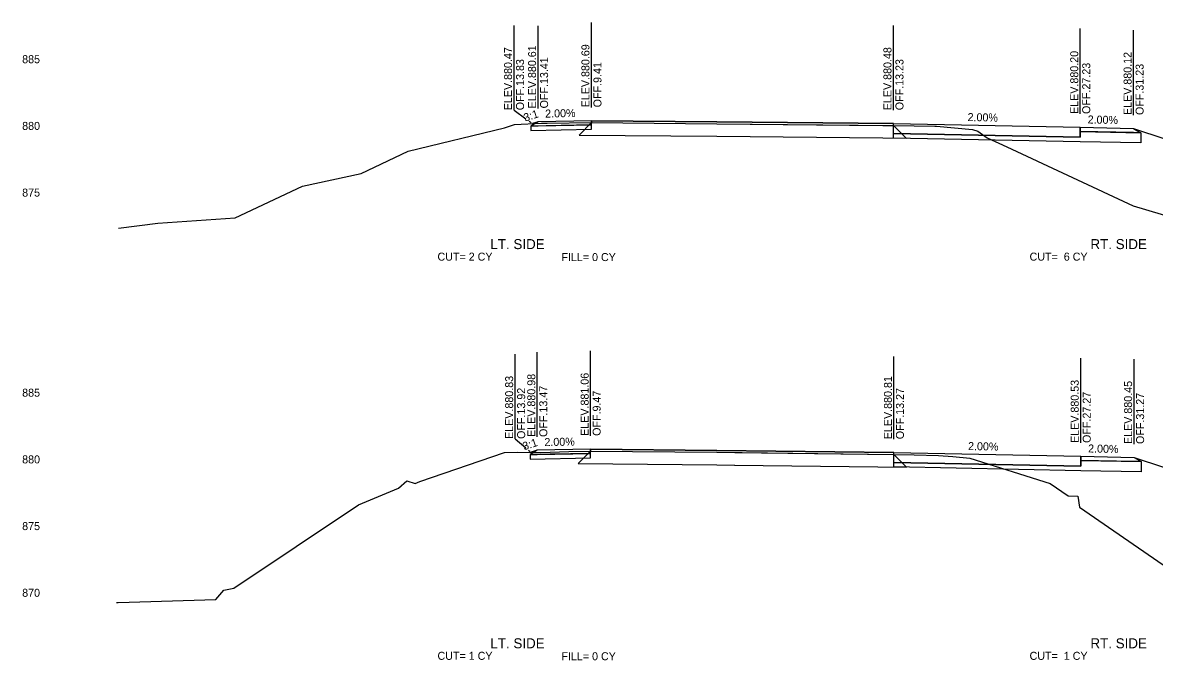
# Model space of a CAD drawing. Extents: x -4 to 359, y 0 to 1436.
# Drawn here: x -3.9 to 80.9, y 935.2 to 983 of the extents above; entities that cross this region are included whole.
import ezdxf

# ---------------------------------------------------------------- set-up
doc = ezdxf.new("R2010")
doc.units = 0
for name, color, linetype in [('XS-Existing subsurface-pavement', 7, 'Continuous'), ('XS-Existing surface-ground', 7, 'Continuous'), ('XS-Proposed Finish Grade', 7, 'Continuous'), ('XS-Proposed subsurface-aggregate layer 1', 7, 'Continuous'), ('XS-Proposed surface-ground', 7, 'Continuous'), ('XS-Proposed surface-pavement', 7, 'Continuous'), ('XS-Proposed surface-shoulder', 7, 'Continuous'), ('XS-Text-ditch slope', 7, 'Continuous'), ('XS-Text-earthwork labels', 7, 'Continuous'), ('XS-Text-elevation', 7, 'Continuous'), ('XS-Text-pavement elevation', 7, 'Continuous'), ('XS-Text-pavement slope', 7, 'Continuous'), ('XS-Text-profile report', 7, 'Continuous'), ('XS-Text-shoulder elevation', 7, 'Continuous'), ('XS-Text-shoulder slope', 7, 'Continuous'), ('XS-Text-tie elevation', 7, 'Continuous'), ('XS-Text-tie offset', 7, 'Continuous')]:
    doc.layers.add(name, color=color, linetype=linetype)

msp = doc.modelspace()

# ---------------------------------------------------------------- linework, layer by layer
at = {"layer": 'XS-Existing subsurface-pavement'}
for p, q in [((38.722, 975.519), (37.793, 974.59)), ((61.362, 975.304), (62.311, 974.354)), ((37.793, 974.59), (48.121, 974.493)), ((48.121, 974.493), (60.567, 974.376)), ((60.565, 974.376), (62.311, 974.354)), ((38.664, 950.892), (37.735, 949.963)), ((61.398, 950.641), (62.348, 949.692)), ((37.735, 949.963), (48.121, 949.865)), ((48.121, 949.865), (49.461, 949.853)), ((49.458, 949.853), (62.348, 949.692))]:
    msp.add_line(p, q, dxfattribs=at)
at = {"layer": 'XS-Existing surface-ground'}
for p, q in [((24.982, 973.386), (32.199, 975.125)), ((32.199, 975.125), (32.954, 975.383)), ((32.954, 975.383), (34.989, 975.478)), ((34.989, 975.478), (35.178, 975.475)), ((35.178, 975.475), (35.4, 975.483)), ((35.4, 975.483), (38.722, 975.519)), ((38.722, 975.519), (48.13, 975.43)), ((48.13, 975.43), (60.576, 975.313)), ((60.576, 975.313), (61.362, 975.304)), ((61.362, 975.304), (64.463, 975.252)), ((64.463, 975.252), (64.578, 975.249)), ((64.578, 975.249), (67.297, 975.001)), ((67.297, 975.001), (67.692, 974.877)), ((67.692, 974.877), (68.396, 974.388)), ((68.396, 974.388), (69.87, 973.705)), ((21.455, 971.7), (24.982, 973.386)), ((69.87, 973.705), (79.323, 969.283)), ((17.057, 970.752), (21.455, 971.7)), ((12.008, 968.379), (17.057, 970.752)), ((79.323, 969.283), (82.59, 968.317)), ((3.274, 967.611), (6.213, 967.985)), ((6.213, 967.985), (12.008, 968.379)), ((25.857, 948.606), (32.21, 950.778)), ((32.21, 950.778), (33.167, 950.823)), ((33.167, 950.823), (34.937, 950.797)), ((34.937, 950.797), (37.022, 950.874)), ((37.022, 950.874), (38.664, 950.892)), ((38.664, 950.892), (48.13, 950.803)), ((48.13, 950.803), (49.469, 950.79)), ((49.469, 950.79), (61.398, 950.641)), ((61.398, 950.641), (62.915, 950.616)), ((62.915, 950.616), (64.731, 950.575)), ((64.731, 950.575), (65.802, 950.479)), ((65.802, 950.479), (67.098, 950.361)), ((67.098, 950.361), (73.099, 948.474)), ((24.256, 948.114), (24.885, 948.678)), ((24.885, 948.678), (25.509, 948.468)), ((25.509, 948.468), (25.857, 948.606)), ((73.099, 948.474), (74.448, 947.537)), ((21.273, 946.872), (24.256, 948.114)), ((11.922, 940.632), (21.273, 946.872)), ((74.448, 947.537), (75.181, 947.517)), ((75.181, 947.517), (75.298, 946.69)), ((75.298, 946.69), (82.305, 941.865)), ((10.561, 939.77), (11.175, 940.478)), ((11.175, 940.478), (11.922, 940.632)), ((3.13, 939.534), (3.236, 939.547)), ((3.236, 939.547), (10.561, 939.77))]:
    msp.add_line(p, q, dxfattribs=at)
at = {"layer": 'XS-Proposed Finish Grade'}
for points in [[(38.722, 975.665), (34.722, 975.585)], [(38.722, 975.665), (48.13, 975.576), (61.362, 975.449)], [(61.362, 975.449), (75.362, 975.169)], [(75.362, 975.169), (79.362, 975.089)], [(38.664, 951.037), (34.664, 950.957)], [(38.664, 951.037), (48.13, 950.948), (61.398, 950.787)], [(61.398, 950.787), (75.398, 950.507)], [(75.398, 950.507), (79.398, 950.427)]]:
    msp.add_lwpolyline(points, dxfattribs=at)
at = {"layer": 'XS-Proposed subsurface-aggregate layer 1'}
for points in [[(38.722, 975.352), (34.183, 975.262)], [(34.183, 975.262), (34.183, 974.928)], [(34.183, 974.928), (38.722, 975.019)], [(38.722, 975.019), (38.722, 975.352)], [(75.362, 974.419), (75.362, 974.857)], [(75.362, 974.857), (79.901, 974.766)], [(79.901, 974.766), (79.901, 973.995)], [(61.362, 974.699), (75.362, 974.419)], [(61.362, 974.366), (61.362, 974.699)], [(79.901, 973.995), (75.362, 974.086), (61.362, 974.366)], [(38.664, 950.725), (34.125, 950.634)], [(34.125, 950.634), (34.125, 950.301)], [(34.125, 950.301), (38.664, 950.392)], [(38.664, 950.392), (38.664, 950.725)], [(75.398, 949.757), (75.398, 950.194)], [(75.398, 950.194), (79.937, 950.104)], [(61.398, 950.037), (75.398, 949.757)], [(61.398, 949.704), (61.398, 950.037)], [(79.937, 949.333), (75.398, 949.424), (61.398, 949.704)], [(79.937, 950.104), (79.937, 949.333)]]:
    msp.add_lwpolyline(points, dxfattribs=at)
at = {"layer": 'XS-Proposed surface-ground'}
for points in [[(34.722, 975.585), (34.3, 975.446)], [(79.362, 975.089), (105.633, 966.42)], [(34.664, 950.957), (34.21, 950.808)], [(79.398, 950.427), (122.462, 936.216)]]:
    msp.add_lwpolyline(points, dxfattribs=at)
at = {"layer": 'XS-Proposed surface-pavement'}
for points in [[(38.722, 975.665), (38.722, 975.519)], [(61.362, 975.449), (48.13, 975.576), (38.722, 975.665)], [(38.722, 975.519), (48.13, 975.431), (61.362, 975.304)], [(61.362, 975.449), (75.362, 975.169)], [(61.362, 974.699), (61.362, 975.449)], [(61.362, 975.304), (61.362, 975.449)], [(75.362, 975.169), (75.362, 974.419)], [(75.362, 974.419), (61.362, 974.699)], [(38.664, 951.037), (38.664, 950.892)], [(61.398, 950.787), (48.13, 950.948), (38.664, 951.037)], [(38.664, 950.892), (48.13, 950.803), (61.398, 950.641)], [(61.398, 950.787), (75.398, 950.507)], [(61.398, 950.037), (61.398, 950.787)], [(61.398, 950.641), (61.398, 950.787)], [(75.398, 950.507), (75.398, 949.757)], [(75.398, 949.757), (61.398, 950.037)]]:
    msp.add_lwpolyline(points, dxfattribs=at)
at = {"layer": 'XS-Proposed surface-shoulder'}
for points in [[(38.722, 975.665), (34.722, 975.585), (34.183, 975.262)], [(38.722, 975.352), (38.722, 975.665)], [(34.183, 975.262), (34.722, 975.272), (38.722, 975.352)], [(75.362, 975.169), (79.362, 975.089), (79.901, 974.766)], [(75.362, 974.857), (75.362, 975.169)], [(79.901, 974.766), (79.362, 974.777), (75.362, 974.857)], [(38.664, 951.037), (34.664, 950.957), (34.125, 950.634)], [(38.664, 950.725), (38.664, 951.037)], [(34.125, 950.634), (34.664, 950.645), (38.664, 950.725)], [(75.398, 950.507), (79.398, 950.427), (79.937, 950.104)], [(75.398, 950.194), (75.398, 950.507)], [(79.937, 950.104), (79.398, 950.114), (75.398, 950.194)]]:
    msp.add_lwpolyline(points, dxfattribs=at)
at = {"layer": 'XS-Text-tie offset'}
for p, q in [((32.921, 976.446), (32.921, 982.796)), ((34.722, 976.585), (34.722, 982.785)), ((38.722, 976.665), (38.722, 983.015)), ((61.362, 976.449), (61.362, 982.799)), ((75.362, 976.169), (75.362, 982.567)), ((79.362, 976.089), (79.362, 982.439)), ((32.921, 976.446), (33.807, 975.803)), ((34.053, 975.625), (34.2, 975.519)), ((33.004, 951.808), (33.004, 958.157)), ((34.664, 951.957), (34.664, 958.307)), ((38.664, 952.037), (38.664, 958.416)), ((61.398, 951.787), (61.398, 957.987)), ((75.398, 951.507), (75.398, 957.857)), ((79.398, 951.427), (79.398, 957.779)), ((33.004, 951.808), (33.796, 951.151)), ((34.008, 950.975), (34.141, 950.864))]:
    msp.add_line(p, q, dxfattribs=at)

# ---------------------------------------------------------------- texts
at = {"layer": 'XS-Text-ditch slope'}
for p in [(33.752, 975.581), (33.678, 950.948)]:
    msp.add_text('3:1', height=0.6, rotation=18.26289, dxfattribs=at).set_placement(p)
at = {"layer": 'XS-Text-earthwork labels'}
for s, height, p in [('LT. SIDE', 0.75, (31.148, 966.037)), ('RT. SIDE', 0.75, (76.127, 966.037)), (' CUT= 2 CY           ', 0.6, (26.96, 965.172)), ('FILL= 0 CY           ', 0.6, (36.472, 965.14)), (' CUT=  6 CY           ', 0.6, (71.341, 965.172)), ('LT. SIDE', 0.75, (31.148, 936.113)), ('RT. SIDE', 0.75, (76.127, 936.113)), (' CUT= 1 CY           ', 0.6, (26.96, 935.248)), ('FILL= 0 CY           ', 0.6, (36.472, 935.216)), (' CUT=  1 CY           ', 0.6, (71.341, 935.248))]:
    msp.add_text(s, height=height, dxfattribs=at).set_placement(p)
at = {"layer": 'XS-Text-elevation'}
for s, p in [('           885           ', (-6.4, 979.973)), ('           880           ', (-6.4, 974.973)), ('           875           ', (-6.4, 969.973)), ('           885           ', (-6.4, 954.973)), ('           880           ', (-6.4, 949.973)), ('           875           ', (-6.4, 944.973)), ('           870           ', (-6.4, 939.973))]:
    msp.add_text(s, height=0.6, dxfattribs=at).set_placement(p)
at = {"layer": 'XS-Text-pavement elevation'}
for s, p in [('ELEV.880.61', (34.572, 976.585)), ('ELEV.880.69', (38.572, 976.665)), ('ELEV.880.48', (61.212, 976.449)), ('ELEV.880.20', (75.212, 976.169)), ('OFF.13.41', (35.472, 976.585)), ('OFF.9.41', (39.472, 976.665)), ('OFF.13.23', (62.112, 976.449)), ('OFF.27.23', (76.112, 976.169)), ('ELEV.880.98', (34.514, 951.957)), ('ELEV.881.06', (38.514, 952.037)), ('ELEV.880.81', (61.248, 951.787)), ('ELEV.880.53', (75.248, 951.507)), ('OFF.13.47', (35.414, 951.957)), ('OFF.9.47', (39.414, 952.037)), ('OFF.13.27', (62.148, 951.787)), ('OFF.27.27', (76.148, 951.507))]:
    msp.add_text(s, height=0.6, rotation=90, dxfattribs=at).set_placement(p)
at = {"layer": 'XS-Text-pavement slope'}
for p in [(66.912, 975.638), (66.948, 950.976)]:
    msp.add_text('2.00%', height=0.6, rotation=358.85424, dxfattribs=at).set_placement(p)
at = {"layer": 'XS-Text-profile report'}
for s, p in [('Shldr_Surf_Asph_T1', (34.708, 975.584)), ('Pvmt_Surf_Asph_T2_L', (38.707, 975.664)), ('Pvmt_Surf_Asph_T1', (48.116, 975.576)), ('Shldr_Surf_Asph_B2', (34.169, 975.261)), ('Agg_Layer_1_B1', (34.172, 974.927)), ('Fill_Slope_2_B', (34.289, 975.445)), ('Shldr_Surf_Asph_B1', (34.708, 975.271)), ('Shldr_Surf_Asph_B12', (38.707, 975.351)), ('Pvmt_Surf_Asph_T_L', (38.707, 975.518)), ('Agg_Layer_1_B', (38.711, 975.018)), ('Pvmt_Surf_Asph_T', (48.117, 975.43)), ('Pvmt_Surf_Asph_T1_R', (61.346, 975.449)), ('Pvmt_Surf_Asph_T_R', (61.347, 975.303)), ('Pvmt_Surf_Conc_T1_R', (75.346, 975.169)), ('Shldr_Surf_Asph_B13', (75.346, 974.856)), ('Shldr_Surf_Asph_T11', (79.347, 975.089)), ('Shldr_Surf_Asph_B11', (79.347, 974.776)), ('Shldr_Surf_Asph_B21', (79.885, 974.765)), ('Pvmt_Surf_Conc_B_R', (61.347, 974.699)), ('Agg_Layer_1_B2', (61.35, 974.365)), ('Pvmt_Surf_Conc_B1_R', (75.346, 974.419)), ('Agg_Layer_1_B11', (75.35, 974.085)), ('Agg_Layer_1_B12', (79.888, 973.994)), ('Shldr_Surf_Asph_T1', (34.65, 950.957)), ('Pvmt_Surf_Asph_T2_L', (38.649, 951.037)), ('Shldr_Surf_Asph_B2', (34.111, 950.633)), ('Agg_Layer_1_B1', (34.114, 950.3)), ('Fill_Slope_2_B', (34.199, 950.807)), ('Shldr_Surf_Asph_B1', (34.65, 950.644)), ('Shldr_Surf_Asph_B12', (38.649, 950.724)), ('Pvmt_Surf_Asph_T_L', (38.65, 950.891)), ('Agg_Layer_1_B', (38.654, 950.391)), ('Pvmt_Surf_Asph_T1', (48.116, 950.948)), ('Pvmt_Surf_Asph_T', (48.117, 950.802)), ('Pvmt_Surf_Asph_T1_R', (61.383, 950.786)), ('Pvmt_Surf_Asph_T_R', (61.384, 950.64)), ('Pvmt_Surf_Conc_T1_R', (75.383, 950.506)), ('Shldr_Surf_Asph_B13', (75.383, 950.193)), ('Shldr_Surf_Asph_T11', (79.383, 950.426)), ('Shldr_Surf_Asph_B11', (79.383, 950.113)), ('Pvmt_Surf_Conc_B_R', (61.384, 950.036)), ('Agg_Layer_1_B2', (61.387, 949.703)), ('Pvmt_Surf_Conc_B1_R', (75.383, 949.756)), ('Agg_Layer_1_B11', (75.387, 949.423)), ('Shldr_Surf_Asph_B21', (79.922, 950.103)), ('Agg_Layer_1_B12', (79.925, 949.332))]:
    msp.add_text(s, height=0.00167, dxfattribs=at).set_placement(p)
at = {"layer": 'XS-Text-shoulder elevation'}
for s, p in [('ELEV.880.12', (79.212, 976.089)), ('OFF.31.23', (80.112, 976.089)), ('ELEV.880.45', (79.248, 951.427)), ('OFF.31.27', (80.148, 951.427))]:
    msp.add_text(s, height=0.6, rotation=90, dxfattribs=at).set_placement(p)
at = {"layer": 'XS-Text-shoulder slope'}
for rotation, p in [(1.14576, (35.26, 975.896)), (358.85424, (75.912, 975.458)), (1.14576, (35.202, 951.268)), (358.85424, (75.948, 950.796))]:
    msp.add_text('2.00%', height=0.6, rotation=rotation, dxfattribs=at).set_placement(p)
at = {"layer": 'XS-Text-tie elevation'}
for s, p in [('ELEV.880.47', (32.771, 976.446)), ('OFF.13.83', (33.671, 976.446)), ('ELEV.880.83', (32.854, 951.808)), ('OFF.13.92', (33.754, 951.808))]:
    msp.add_text(s, height=0.6, rotation=90, dxfattribs=at).set_placement(p)

doc.saveas('drawing.dxf')
